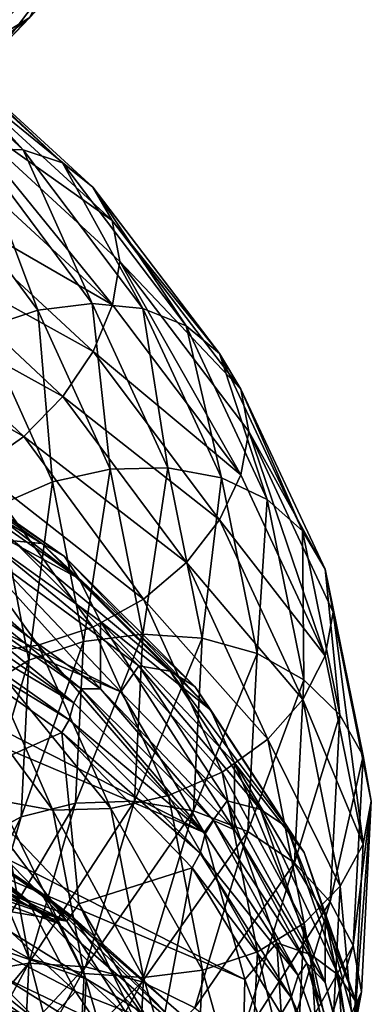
# Model space of a CAD drawing. Header units: metres. Extents: x -109 to 109, y -917 to 389.
# Tile 277 of 656: x 14.74 to 18.97, y -808.72 to -796.87. Entities that reach past the tile are written whole.
import ezdxf

# ---------------------------------------------------------------- set-up
doc = ezdxf.new("R2010")
doc.units = ezdxf.units.M
doc.layers.add('solid_24503124_XXX_01_SW0001', color=7, linetype='CONTINUOUS')
doc.layers.add('solid_24503124_XXX_01_SW0001_01', color=7, linetype='CONTINUOUS')

msp = doc.modelspace()

# ---------------------------------------------------------------- linework, layer by layer
at = {"layer": 'solid_24503124_XXX_01_SW0001'}
for points in [[(17.452667, -808.420959, -363.315247), (-4.293556, -799.205078, -350.630737), (-1.28186, -798.918335, -350.236023)], [(16.964056, -806.650757, -360.878845), (17.452667, -808.420959, -363.315247), (-1.28186, -798.918335, -350.236023)], [(17.410814, -810.21405, -365.783295), (-7.17475, -799.794922, -351.442596), (-4.293556, -799.205078, -350.630737)], [(17.452667, -808.420959, -363.315247), (17.410814, -810.21405, -365.783295), (-4.293556, -799.205078, -350.630737)], [(16.839771, -811.975647, -368.207947), (-9.837861, -800.669922, -352.646942), (-7.17475, -799.794922, -351.442596)], [(17.410814, -810.21405, -365.783295), (16.839771, -811.975647, -368.207947), (-7.17475, -799.794922, -351.442596)]]:
    msp.add_3dface(points, dxfattribs=at)
at = {"layer": 'solid_24503124_XXX_01_SW0001_01'}
for points in [[(16.202915, -795.396423, -13.718507), (14.519753, -797.201233, -11.633691), (15.701844, -795.642639, -14.138364)], [(14.865516, -796.839905, -11.146561), (14.519753, -797.201233, -11.633691), (16.202915, -795.396423, -13.718507)], [(15.112337, -795.724548, -14.522717), (13.542465, -797.449097, -12.602328), (14.476538, -795.646667, -14.84896)], [(14.070733, -797.411743, -12.130075), (13.542465, -797.449097, -12.602328), (15.112337, -795.724548, -14.522717)], [(15.701844, -795.642639, -14.138364), (14.070733, -797.411743, -12.130075), (15.112337, -795.724548, -14.522717)], [(14.519753, -797.201233, -11.633691), (14.070733, -797.411743, -12.130075), (15.701844, -795.642639, -14.138364)], [(12.880507, -796.849792, -8.199982), (12.944529, -797.490479, -8.449785), (15.162371, -795.794983, -10.339449)], [(15.162371, -795.794983, -10.339449), (12.881818, -798.053223, -8.829916), (15.087383, -796.35791, -10.703288)], [(15.162371, -795.794983, -10.339449), (12.944529, -797.490479, -8.449785), (12.881818, -798.053223, -8.829916)], [(15.087383, -796.35791, -10.703288), (12.881818, -798.053223, -8.829916), (14.865516, -796.839905, -11.146561)], [(12.896237, -796.683105, -37.800011), (14.785, -798.430847, -36.032505), (13.308771, -796.798035, -38.322514)], [(14.22907, -798.424927, -35.604778), (14.785, -798.430847, -36.032505), (12.896237, -796.683105, -37.800011)], [(13.308771, -796.798035, -38.322514), (15.257953, -798.589355, -36.492104), (13.626823, -797.054199, -38.830086)], [(14.785, -798.430847, -36.032505), (15.257953, -798.589355, -36.492104), (13.308771, -796.798035, -38.322514)], [(14.865516, -796.839905, -11.146561), (12.692385, -798.523499, -9.309813), (14.519753, -797.201233, -11.633691)], [(12.881818, -798.053223, -8.829916), (12.692385, -798.523499, -9.309813), (14.865516, -796.839905, -11.146561)], [(13.626823, -797.054199, -38.830086), (15.622586, -798.881226, -36.953228), (13.831471, -797.428589, -39.288521)], [(15.257953, -798.589355, -36.492104), (15.622586, -798.881226, -36.953228), (13.626823, -797.054199, -38.830086)], [(13.831471, -797.428589, -39.288521), (15.857206, -799.281189, -37.384327), (13.913616, -797.905884, -39.655712)], [(15.622586, -798.881226, -36.953228), (15.857206, -799.281189, -37.384327), (13.831471, -797.428589, -39.288521)], [(13.913616, -797.905884, -39.655712), (15.858821, -800.297974, -38.031242), (13.832879, -798.433105, -39.923855)], [(13.913616, -797.905884, -39.655712), (15.949455, -799.774231, -37.742901), (15.858821, -800.297974, -38.031242)], [(15.857206, -799.281189, -37.384327), (15.949455, -799.774231, -37.742901), (13.913616, -797.905884, -39.655712)], [(13.832879, -798.433105, -39.923855), (15.858821, -800.297974, -38.031242), (13.62946, -799.007935, -40.065594)], [(13.629968, -798.56427, -35.234127), (14.958667, -800.36377, -33.407269), (14.22907, -798.424927, -35.604778)], [(14.22907, -798.424927, -35.604778), (15.616172, -800.282288, -33.684719), (14.785, -798.430847, -36.032505)], [(14.958667, -800.36377, -33.407269), (15.616172, -800.282288, -33.684719), (14.22907, -798.424927, -35.604778)], [(14.785, -798.430847, -36.032505), (16.226295, -800.343628, -34.027599), (15.257953, -798.589355, -36.492104)], [(15.616172, -800.282288, -33.684719), (16.226295, -800.343628, -34.027599), (14.785, -798.430847, -36.032505)], [(14.301401, -800.578064, -33.21257), (14.958667, -800.36377, -33.407269), (13.629968, -798.56427, -35.234127)], [(15.257953, -798.589355, -36.492104), (16.745354, -800.551392, -34.416992), (15.622586, -798.881226, -36.953228)], [(16.226295, -800.343628, -34.027599), (16.745354, -800.551392, -34.416992), (15.257953, -798.589355, -36.492104)], [(16.964056, -806.650757, -360.878845), (-1.28186, -798.918335, -350.236023), (1.768792, -798.943359, -350.270508)], [(15.959832, -804.957397, -358.548096), (16.964056, -806.650757, -360.878845), (1.768792, -798.943359, -350.270508)], [(15.959832, -804.957397, -358.548096), (1.768792, -798.943359, -350.270508), (4.765766, -799.27948, -350.733093)], [(15.622586, -798.881226, -36.953228), (17.145533, -800.883728, -34.826237), (15.857206, -799.281189, -37.384327)], [(16.745354, -800.551392, -34.416992), (17.145533, -800.883728, -34.826237), (15.622586, -798.881226, -36.953228)], [(13.62946, -799.007935, -40.065594), (15.625609, -800.858215, -38.211006), (13.312448, -799.576599, -40.079578)], [(15.858821, -800.297974, -38.031242), (15.625609, -800.858215, -38.211006), (13.62946, -799.007935, -40.065594)], [(14.470469, -803.392212, -356.393829), (15.959832, -804.957397, -358.548096), (4.765766, -799.27948, -350.733093)], [(15.857206, -799.281189, -37.384327), (17.403025, -801.312744, -35.226753), (15.949455, -799.774231, -37.742901)], [(17.145533, -800.883728, -34.826237), (17.403025, -801.312744, -35.226753), (15.857206, -799.281189, -37.384327)], [(13.312448, -799.576599, -40.079578), (15.262167, -801.400024, -38.280254), (12.900764, -800.098389, -39.959743)], [(15.625609, -800.858215, -38.211006), (15.262167, -801.400024, -38.280254), (13.312448, -799.576599, -40.079578)], [(15.949455, -799.774231, -37.742901), (17.404797, -802.343384, -35.886368), (15.858821, -800.297974, -38.031242)], [(15.949455, -799.774231, -37.742901), (17.501379, -801.822632, -35.576637), (17.404797, -802.343384, -35.886368)], [(17.403025, -801.312744, -35.226753), (17.501379, -801.822632, -35.576637), (15.949455, -799.774231, -37.742901)], [(12.900764, -800.098389, -39.959743), (14.790189, -801.884155, -38.229496), (12.41642, -800.535522, -39.705299)], [(15.262167, -801.400024, -38.280254), (14.790189, -801.884155, -38.229496), (12.900764, -800.098389, -39.959743)], [(14.301401, -800.578064, -33.21257), (15.135789, -802.430237, -31.33293), (14.958667, -800.36377, -33.407269)], [(14.958667, -800.36377, -33.407269), (15.831403, -802.277283, -31.426117), (15.616172, -800.282288, -33.684719)], [(15.135789, -802.430237, -31.33293), (15.831403, -802.277283, -31.426117), (14.958667, -800.36377, -33.407269)], [(15.616172, -800.282288, -33.684719), (16.527267, -802.258789, -31.603561), (16.226295, -800.343628, -34.027599)], [(15.831403, -802.277283, -31.426117), (16.527267, -802.258789, -31.603561), (15.616172, -800.282288, -33.684719)], [(15.858821, -800.297974, -38.031242), (17.404797, -802.343384, -35.886368), (15.625609, -800.858215, -38.211006)], [(16.226295, -800.343628, -34.027599), (17.172989, -802.380432, -31.855392), (16.745354, -800.551392, -34.416992)], [(16.527267, -802.258789, -31.603561), (17.172989, -802.380432, -31.855392), (16.226295, -800.343628, -34.027599)], [(14.790189, -801.884155, -38.229496), (14.234909, -802.274902, -38.054157), (12.41642, -800.535522, -39.705299)], [(14.490824, -802.711609, -31.334194), (15.135789, -802.430237, -31.33293), (14.301401, -800.578064, -33.21257)], [(16.745354, -800.551392, -34.416992), (17.72233, -802.641846, -32.169434), (17.145533, -800.883728, -34.826237)], [(17.172989, -802.380432, -31.855392), (17.72233, -802.641846, -32.169434), (16.745354, -800.551392, -34.416992)], [(4.987236, -807.032349, -361.404053), (-9.837861, -800.669922, -352.646942), (16.839771, -811.975647, -368.207947)], [(15.625609, -800.858215, -38.211006), (17.148851, -802.887146, -36.108421), (15.262167, -801.400024, -38.280254)], [(17.404797, -802.343384, -35.886368), (17.148851, -802.887146, -36.108421), (15.625609, -800.858215, -38.211006)], [(17.145533, -800.883728, -34.826237), (18.145857, -803.018188, -32.522987), (17.403025, -801.312744, -35.226753)], [(17.72233, -802.641846, -32.169434), (18.145857, -803.018188, -32.522987), (17.145533, -800.883728, -34.826237)], [(17.403025, -801.312744, -35.226753), (18.418371, -803.47876, -32.890652), (17.501379, -801.822632, -35.576637)], [(18.145857, -803.018188, -32.522987), (18.418371, -803.47876, -32.890652), (17.403025, -801.312744, -35.226753)], [(15.262167, -801.400024, -38.280254), (16.749979, -803.398621, -36.239189), (14.790189, -801.884155, -38.229496)], [(17.148851, -802.887146, -36.108421), (16.749979, -803.398621, -36.239189), (15.262167, -801.400024, -38.280254)], [(12.760774, -801.80481, -354.084076), (13.058088, -801.80426, -353.720367), (15.009483, -803.171326, -355.601929)], [(14.667738, -803.140747, -355.922791), (12.760774, -801.80481, -354.084076), (15.009483, -803.171326, -355.601929)], [(15.009483, -803.171326, -355.601929), (13.058088, -801.80426, -353.720367), (15.280587, -803.327515, -355.251495)], [(13.058088, -801.80426, -353.720367), (13.293945, -801.935791, -353.335968), (15.280587, -803.327515, -355.251495)], [(14.790189, -801.884155, -38.229496), (16.231991, -803.840149, -36.265366), (14.234909, -802.274902, -38.054157)], [(16.749979, -803.398621, -36.239189), (16.231991, -803.840149, -36.265366), (14.790189, -801.884155, -38.229496)], [(17.501379, -801.822632, -35.576637), (18.420246, -804.524292, -33.563805), (17.404797, -802.343384, -35.886368)], [(17.501379, -801.822632, -35.576637), (18.516642, -803.998718, -33.240143), (18.420246, -804.524292, -33.563805)], [(18.418371, -803.47876, -32.890652), (18.516642, -803.998718, -33.240143), (17.501379, -801.822632, -35.576637)], [(15.280587, -803.327515, -355.251495), (13.293945, -801.935791, -353.335968), (15.45446, -803.593994, -354.905945)], [(13.293945, -801.935791, -353.335968), (13.445213, -802.186462, -352.968567), (15.45446, -803.593994, -354.905945)], [(15.308328, -807.718628, -356.417572), (4.409929, -802.37561, -349.063568), (1.474782, -802.070862, -348.644073)], [(15.308328, -807.718628, -356.417572), (1.474782, -802.070862, -348.644073), (8.491021, -805.075073, -352.779053)], [(13.619326, -802.603394, -352.756134), (15.45446, -803.593994, -354.905945), (13.445213, -802.186462, -352.968567)], [(15.831403, -802.277283, -31.426117), (16.224146, -804.262451, -29.361027), (16.527267, -802.258789, -31.603561)], [(16.224146, -804.262451, -29.361027), (16.937275, -804.31012, -29.434742), (16.527267, -802.258789, -31.603561)], [(16.527267, -802.258789, -31.603561), (16.937275, -804.31012, -29.434742), (17.172989, -802.380432, -31.855392)], [(15.308328, -807.718628, -356.417572), (13.908755, -806.299377, -354.464142), (4.409929, -802.37561, -349.063568)], [(14.234909, -802.274902, -38.054157), (15.622581, -804.178223, -36.178169), (13.636024, -802.552307, -37.771412)], [(16.231991, -803.840149, -36.265366), (15.622581, -804.178223, -36.178169), (14.234909, -802.274902, -38.054157)], [(15.135789, -802.430237, -31.33293), (15.511276, -804.350891, -29.373133), (15.831403, -802.277283, -31.426117)], [(15.511276, -804.350891, -29.373133), (16.224146, -804.262451, -29.361027), (15.831403, -802.277283, -31.426117)], [(16.937275, -804.31012, -29.434742), (17.599014, -804.495178, -29.592136), (17.172989, -802.380432, -31.855392)], [(17.404797, -802.343384, -35.886368), (18.420246, -804.524292, -33.563805), (17.148851, -802.887146, -36.108421)], [(17.172989, -802.380432, -31.855392), (17.599014, -804.495178, -29.592136), (17.72233, -802.641846, -32.169434)], [(14.490824, -802.711609, -31.334194), (14.85031, -804.573975, -29.473536), (15.135789, -802.430237, -31.33293)], [(14.85031, -804.573975, -29.473536), (15.511276, -804.350891, -29.373133), (15.135789, -802.430237, -31.33293)], [(13.636024, -802.552307, -37.771412), (14.965314, -804.397034, -35.988674), (13.036922, -802.7005, -37.404175)], [(13.619326, -803.412415, -352.168335), (15.712937, -804.920776, -354.244476), (13.619326, -802.603394, -352.756134)], [(15.712937, -804.920776, -354.244476), (15.712937, -804.111755, -354.832245), (13.619326, -802.603394, -352.756134)], [(13.619326, -802.603394, -352.756134), (15.712937, -804.111755, -354.832245), (15.45446, -803.593994, -354.905945)], [(15.622581, -804.178223, -36.178169), (14.965314, -804.397034, -35.988674), (13.636024, -802.552307, -37.771412)], [(14.965314, -804.397034, -35.988674), (14.30781, -804.485168, -35.71323), (13.036922, -802.7005, -37.404175)], [(14.288501, -804.924377, -29.661161), (14.85031, -804.573975, -29.473536), (14.490824, -802.711609, -31.334194)], [(17.599014, -804.495178, -29.592136), (18.161983, -804.812927, -29.828024), (17.72233, -802.641846, -32.169434)], [(17.72233, -802.641846, -32.169434), (18.161983, -804.812927, -29.828024), (18.145857, -803.018188, -32.522987)], [(17.148851, -802.887146, -36.108421), (18.149368, -805.05011, -33.831188), (16.749979, -803.398621, -36.239189)], [(18.420246, -804.524292, -33.563805), (18.149368, -805.05011, -33.831188), (17.148851, -802.887146, -36.108421)], [(18.145857, -803.018188, -32.522987), (18.596018, -805.235474, -30.123821), (18.418371, -803.47876, -32.890652)], [(18.161983, -804.812927, -29.828024), (18.596018, -805.235474, -30.123821), (18.145857, -803.018188, -32.522987)], [(16.174604, -804.642944, -357.990387), (14.470469, -803.392212, -356.393829), (14.667738, -803.140747, -355.922791)], [(16.174604, -804.642944, -357.990387), (14.667738, -803.140747, -355.922791), (16.551458, -804.708496, -357.717682)], [(14.667738, -803.140747, -355.922791), (15.009483, -803.171326, -355.601929), (16.551458, -804.708496, -357.717682)], [(16.551458, -804.708496, -357.717682), (15.009483, -803.171326, -355.601929), (16.850414, -804.892456, -357.405487)], [(15.009483, -803.171326, -355.601929), (15.280587, -803.327515, -355.251495), (16.850414, -804.892456, -357.405487)], [(16.850414, -804.892456, -357.405487), (15.280587, -803.327515, -355.251495), (17.04215, -805.176758, -357.084412)], [(15.280587, -803.327515, -355.251495), (15.45446, -803.593994, -354.905945), (17.04215, -805.176758, -357.084412)], [(15.482972, -804.919922, -353.917694), (13.619326, -803.412415, -352.168335), (13.470018, -803.509705, -351.976776)], [(15.482972, -804.919922, -353.917694), (15.712937, -804.920776, -354.244476), (13.619326, -803.412415, -352.168335)], [(16.174604, -804.642944, -357.990387), (15.959832, -804.957397, -358.548096), (14.470469, -803.392212, -356.393829)], [(16.749979, -803.398621, -36.239189), (17.727224, -805.528564, -34.027908), (16.231991, -803.840149, -36.265366)], [(18.149368, -805.05011, -33.831188), (17.727224, -805.528564, -34.027908), (16.749979, -803.398621, -36.239189)], [(13.470018, -803.509705, -351.976776), (13.392925, -803.685974, -351.943146), (15.394359, -805.088074, -353.872955)], [(15.482972, -804.919922, -353.917694), (13.470018, -803.509705, -351.976776), (15.394359, -805.088074, -353.872955)], [(18.418371, -803.47876, -32.890652), (18.875292, -805.729187, -30.457428), (18.516642, -803.998718, -33.240143)], [(18.596018, -805.235474, -30.123821), (18.875292, -805.729187, -30.457428), (18.418371, -803.47876, -32.890652)], [(15.394359, -805.088074, -353.872955), (13.392925, -803.685974, -351.943146), (13.323682, -803.868347, -352.009735)], [(15.712937, -804.111755, -354.832245), (17.04215, -805.176758, -357.084412), (15.45446, -803.593994, -354.905945)], [(13.323682, -803.868347, -352.009735), (13.22808, -804.002014, -352.129242), (15.337184, -805.294067, -353.972107)], [(15.394359, -805.088074, -353.872955), (13.323682, -803.868347, -352.009735), (15.337184, -805.294067, -353.972107)], [(16.231991, -803.840149, -36.265366), (17.179016, -805.923706, -34.136578), (15.622581, -804.178223, -36.178169)], [(17.727224, -805.528564, -34.027908), (17.179016, -805.923706, -34.136578), (16.231991, -803.840149, -36.265366)], [(14.01152, -805.996826, -354.874878), (15.248976, -805.447144, -354.118256), (13.22808, -804.002014, -352.129242)], [(15.337184, -805.294067, -353.972107), (13.22808, -804.002014, -352.129242), (15.248976, -805.447144, -354.118256)], [(18.516642, -803.998718, -33.240143), (18.877214, -806.790344, -31.144646), (18.420246, -804.524292, -33.563805)], [(18.516642, -803.998718, -33.240143), (18.974831, -806.271423, -30.794033), (18.877214, -806.790344, -31.144646)], [(18.875292, -805.729187, -30.457428), (18.974831, -806.271423, -30.794033), (18.516642, -803.998718, -33.240143)], [(15.712937, -804.920776, -354.244476), (17.329121, -806.619995, -356.583191), (15.712937, -804.111755, -354.832245)], [(17.329121, -806.619995, -356.583191), (17.329121, -805.810974, -357.170959), (15.712937, -804.111755, -354.832245)], [(15.712937, -804.111755, -354.832245), (17.329121, -805.810974, -357.170959), (17.04215, -805.176758, -357.084412)], [(15.622581, -804.178223, -36.178169), (16.53405, -806.204529, -34.143913), (14.965314, -804.397034, -35.988674)], [(15.415165, -806.296875, -27.402946), (16.123617, -806.274109, -27.28499), (16.224146, -804.262451, -29.361027)], [(15.511276, -804.350891, -29.373133), (15.415165, -806.296875, -27.402946), (16.224146, -804.262451, -29.361027)], [(17.179016, -805.923706, -34.136578), (16.53405, -806.204529, -34.143913), (15.622581, -804.178223, -36.178169)], [(16.224146, -804.262451, -29.361027), (16.123617, -806.274109, -27.28499), (16.937275, -804.31012, -29.434742)], [(14.965314, -804.397034, -35.988674), (15.838437, -806.359619, -34.054436), (14.30781, -804.485168, -35.71323)], [(14.758295, -806.46051, -27.603024), (15.415165, -806.296875, -27.402946), (15.511276, -804.350891, -29.373133)], [(14.85031, -804.573975, -29.473536), (14.758295, -806.46051, -27.603024), (15.511276, -804.350891, -29.373133)], [(16.53405, -806.204529, -34.143913), (15.838437, -806.359619, -34.054436), (14.965314, -804.397034, -35.988674)], [(16.123617, -806.274109, -27.28499), (16.832327, -806.389221, -27.254444), (16.937275, -804.31012, -29.434742)], [(16.937275, -804.31012, -29.434742), (16.832327, -806.389221, -27.254444), (17.599014, -804.495178, -29.592136)], [(15.142571, -806.382385, -33.87746), (14.496851, -806.265991, -33.62262), (13.697685, -804.430786, -35.368507)], [(14.30781, -804.485168, -35.71323), (15.142571, -806.382385, -33.87746), (13.697685, -804.430786, -35.368507)], [(15.838437, -806.359619, -34.054436), (15.142571, -806.382385, -33.87746), (14.30781, -804.485168, -35.71323)], [(16.832327, -806.389221, -27.254444), (17.489967, -806.638794, -27.316929), (17.599014, -804.495178, -29.592136)], [(17.599014, -804.495178, -29.592136), (17.489967, -806.638794, -27.316929), (18.161983, -804.812927, -29.828024)], [(18.420246, -804.524292, -33.563805), (18.877214, -806.790344, -31.144646), (18.149368, -805.05011, -33.831188)], [(14.199966, -806.761963, -27.877012), (14.758295, -806.46051, -27.603024), (14.85031, -804.573975, -29.473536)], [(14.288501, -804.924377, -29.661161), (14.199966, -806.761963, -27.877012), (14.85031, -804.573975, -29.473536)], [(17.240271, -806.270386, -360.230408), (15.959832, -804.957397, -358.548096), (16.174604, -804.642944, -357.990387)], [(17.240271, -806.270386, -360.230408), (16.174604, -804.642944, -357.990387), (17.641954, -806.373901, -360.009888)], [(16.174604, -804.642944, -357.990387), (16.551458, -804.708496, -357.717682), (17.641954, -806.373901, -360.009888)], [(17.641954, -806.373901, -360.009888), (16.551458, -804.708496, -357.717682), (17.960606, -806.587952, -359.739105)], [(16.551458, -804.708496, -357.717682), (16.850414, -804.892456, -357.405487), (17.960606, -806.587952, -359.739105)], [(17.489967, -806.638794, -27.316929), (18.049448, -807.013855, -27.474295), (18.161983, -804.812927, -29.828024)], [(18.161983, -804.812927, -29.828024), (18.049448, -807.013855, -27.474295), (18.596018, -805.235474, -30.123821)], [(15.482972, -804.919922, -353.917694), (15.394359, -805.088074, -353.872955), (16.975874, -806.664673, -356.042969)], [(17.073591, -806.505554, -356.100189), (15.482972, -804.919922, -353.917694), (16.975874, -806.664673, -356.042969)], [(17.073591, -806.505554, -356.100189), (15.712937, -804.920776, -354.244476), (15.482972, -804.919922, -353.917694)], [(17.073591, -806.505554, -356.100189), (17.329121, -806.619995, -356.583191), (15.712937, -804.920776, -354.244476)], [(17.240271, -806.270386, -360.230408), (16.964056, -806.650757, -360.878845), (15.959832, -804.957397, -358.548096)], [(17.960606, -806.587952, -359.739105), (16.850414, -804.892456, -357.405487), (18.164974, -806.891541, -359.44458)], [(16.850414, -804.892456, -357.405487), (17.04215, -805.176758, -357.084412), (18.164974, -806.891541, -359.44458)], [(15.308328, -807.718628, -356.417572), (8.491021, -805.075073, -352.779053), (10.37988, -806.030945, -354.094727)], [(16.975874, -806.664673, -356.042969), (15.394359, -805.088074, -353.872955), (15.337184, -805.294067, -353.972107)], [(18.149368, -805.05011, -33.831188), (18.599615, -807.29718, -31.459045), (17.727224, -805.528564, -34.027908)], [(18.877214, -806.790344, -31.144646), (18.599615, -807.29718, -31.459045), (18.149368, -805.05011, -33.831188)], [(17.329121, -805.810974, -357.170959), (18.164974, -806.891541, -359.44458), (17.04215, -805.176758, -357.084412)], [(18.049448, -807.013855, -27.474295), (18.480793, -807.483337, -27.712086), (18.596018, -805.235474, -30.123821)], [(18.596018, -805.235474, -30.123821), (18.480793, -807.483337, -27.712086), (18.875292, -805.729187, -30.457428)], [(15.337184, -805.294067, -353.972107), (15.248976, -805.447144, -354.118256), (16.914398, -806.898438, -356.180328)], [(16.975874, -806.664673, -356.042969), (15.337184, -805.294067, -353.972107), (16.914398, -806.898438, -356.180328)], [(14.01152, -805.996826, -354.874878), (15.452424, -807.508484, -356.955475), (15.248976, -805.447144, -354.118256)], [(15.452424, -807.508484, -356.955475), (16.818665, -807.074524, -356.358154), (15.248976, -805.447144, -354.118256)], [(16.914398, -806.898438, -356.180328), (15.248976, -805.447144, -354.118256), (16.818665, -807.074524, -356.358154)], [(17.727224, -805.528564, -34.027908), (18.167, -807.740784, -31.724178), (17.179016, -805.923706, -34.136578)], [(18.599615, -807.29718, -31.459045), (18.167, -807.740784, -31.724178), (17.727224, -805.528564, -34.027908)], [(17.329121, -806.619995, -356.583191), (18.418766, -808.458313, -359.113403), (17.329121, -805.810974, -357.170959)], [(18.418766, -808.458313, -359.113403), (18.418766, -807.649292, -359.701202), (17.329121, -805.810974, -357.170959)], [(17.329121, -805.810974, -357.170959), (18.418766, -807.649292, -359.701202), (18.164974, -806.891541, -359.44458)], [(18.480793, -807.483337, -27.712086), (18.758337, -808.010742, -28.011515), (18.875292, -805.729187, -30.457428)], [(18.875292, -805.729187, -30.457428), (18.758337, -808.010742, -28.011515), (18.974831, -806.271423, -30.794033)], [(17.179016, -805.923706, -34.136578), (17.60519, -808.087158, -31.918407), (16.53405, -806.204529, -34.143913)], [(18.167, -807.740784, -31.724178), (17.60519, -808.087158, -31.918407), (17.179016, -805.923706, -34.136578)], [(15.308328, -807.718628, -356.417572), (10.37988, -806.030945, -354.094727), (11.950741, -807.152527, -355.638397)], [(15.308328, -807.718628, -356.417572), (14.01152, -805.996826, -354.874878), (13.908755, -806.299377, -354.464142)], [(14.856487, -808.168518, -31.801529), (14.293518, -807.855164, -31.559294), (13.947509, -806.009583, -33.302727)], [(14.496851, -806.265991, -33.62262), (14.856487, -808.168518, -31.801529), (13.947509, -806.009583, -33.302727)], [(15.308328, -807.718628, -356.417572), (15.452424, -807.508484, -356.955475), (14.01152, -805.996826, -354.874878)], [(12.853903, -806.101746, -349.929993), (14.997994, -807.371704, -352.019135), (13.462369, -806.34668, -351.289612)], [(15.203382, -807.746399, -351.511902), (14.997994, -807.371704, -352.019135), (12.853903, -806.101746, -349.929993)], [(13.014104, -806.452759, -349.388824), (15.203382, -807.746399, -351.511902), (12.853903, -806.101746, -349.929993)], [(12.965645, -806.202087, -351.754242), (14.837755, -807.465942, -353.834167), (13.954561, -807.224365, -353.847412)], [(13.462369, -806.34668, -351.289612), (14.837755, -807.465942, -353.834167), (12.965645, -806.202087, -351.754242)], [(14.217531, -808.329346, -25.788486), (14.850333, -808.224426, -25.491182), (15.415165, -806.296875, -27.402946)], [(14.758295, -806.46051, -27.603024), (14.217531, -808.329346, -25.788486), (15.415165, -806.296875, -27.402946)], [(15.518227, -808.350037, -31.963158), (14.856487, -808.168518, -31.801529), (14.496851, -806.265991, -33.62262)], [(15.142571, -806.382385, -33.87746), (15.518227, -808.350037, -31.963158), (14.496851, -806.265991, -33.62262)], [(14.850333, -808.224426, -25.491182), (15.532827, -808.266663, -25.270002), (16.123617, -806.274109, -27.28499)], [(15.415165, -806.296875, -27.402946), (14.850333, -808.224426, -25.491182), (16.123617, -806.274109, -27.28499)], [(16.123617, -806.274109, -27.28499), (15.532827, -808.266663, -25.270002), (16.832327, -806.389221, -27.254444)], [(16.53405, -806.204529, -34.143913), (16.944225, -808.3078, -32.023777), (15.838437, -806.359619, -34.054436)], [(17.60519, -808.087158, -31.918407), (16.944225, -808.3078, -32.023777), (16.53405, -806.204529, -34.143913)], [(17.835667, -807.97876, -362.581787), (16.964056, -806.650757, -360.878845), (17.240271, -806.270386, -360.230408)], [(17.835667, -807.97876, -362.581787), (17.240271, -806.270386, -360.230408), (18.251223, -808.12207, -362.416077)], [(17.240271, -806.270386, -360.230408), (17.641954, -806.373901, -360.009888), (18.251223, -808.12207, -362.416077)], [(18.758337, -808.010742, -28.011515), (18.854973, -808.567017, -28.344482), (18.974831, -806.271423, -30.794033)], [(18.974831, -806.271423, -30.794033), (18.760248, -809.087524, -28.712994), (18.877214, -806.790344, -31.144646)], [(18.974831, -806.271423, -30.794033), (18.854973, -808.567017, -28.344482), (18.760248, -809.087524, -28.712994)], [(13.462369, -806.34668, -351.289612), (15.370909, -807.658264, -353.433868), (14.837755, -807.465942, -353.834167)], [(14.997994, -807.371704, -352.019135), (15.370909, -807.658264, -353.433868), (13.462369, -806.34668, -351.289612)], [(15.838437, -806.359619, -34.054436), (16.231356, -808.395935, -32.038021), (15.142571, -806.382385, -33.87746)], [(16.231356, -808.395935, -32.038021), (15.518227, -808.350037, -31.963158), (15.142571, -806.382385, -33.87746)], [(15.532827, -808.266663, -25.270002), (16.215569, -808.448303, -25.137804), (16.832327, -806.389221, -27.254444)], [(16.944225, -808.3078, -32.023777), (16.231356, -808.395935, -32.038021), (15.838437, -806.359619, -34.054436)], [(16.832327, -806.389221, -27.254444), (16.215569, -808.448303, -25.137804), (17.489967, -806.638794, -27.316929)], [(18.251223, -808.12207, -362.416077), (17.641954, -806.373901, -360.009888), (18.580879, -808.367676, -362.188751)], [(17.641954, -806.373901, -360.009888), (17.960606, -806.587952, -359.739105), (18.580879, -808.367676, -362.188751)], [(13.423084, -807.096741, -349.24881), (15.203382, -807.746399, -351.511902), (13.014104, -806.452759, -349.388824)], [(13.679661, -808.582336, -26.14674), (14.217531, -808.329346, -25.788486), (14.758295, -806.46051, -27.603024)], [(14.199966, -806.761963, -27.877012), (13.679661, -808.582336, -26.14674), (14.758295, -806.46051, -27.603024)], [(17.073591, -806.505554, -356.100189), (16.975874, -806.664673, -356.042969), (18.094332, -808.372742, -358.393982)], [(18.198486, -808.223511, -358.464752), (17.073591, -806.505554, -356.100189), (18.094332, -808.372742, -358.393982)], [(18.198486, -808.223511, -358.464752), (17.329121, -806.619995, -356.583191), (17.073591, -806.505554, -356.100189)], [(16.215569, -808.448303, -25.137804), (16.849112, -808.761536, -25.107784), (17.489967, -806.638794, -27.316929)], [(17.489967, -806.638794, -27.316929), (16.849112, -808.761536, -25.107784), (18.049448, -807.013855, -27.474295)], [(17.835667, -807.97876, -362.581787), (17.452667, -808.420959, -363.315247), (16.964056, -806.650757, -360.878845)], [(18.198486, -808.223511, -358.464752), (18.418766, -808.458313, -359.113403), (17.329121, -806.619995, -356.583191)], [(18.580879, -808.367676, -362.188751), (17.960606, -806.587952, -359.739105), (18.792305, -808.691589, -361.922089)], [(17.960606, -806.587952, -359.739105), (18.164974, -806.891541, -359.44458), (18.792305, -808.691589, -361.922089)], [(18.094332, -808.372742, -358.393982), (16.975874, -806.664673, -356.042969), (16.914398, -806.898438, -356.180328)], [(18.418766, -807.649292, -359.701202), (18.792305, -808.691589, -361.922089), (18.164974, -806.891541, -359.44458)], [(18.877214, -806.790344, -31.144646), (18.760248, -809.087524, -28.712994), (18.599615, -807.29718, -31.459045)], [(16.914398, -806.898438, -356.180328), (16.818665, -807.074524, -356.358154), (18.01046, -808.635803, -358.571564)], [(18.094332, -808.372742, -358.393982), (16.914398, -806.898438, -356.180328), (18.01046, -808.635803, -358.571564)], [(6.31084, -807.733093, -362.36853), (4.987236, -807.032349, -361.404053), (16.839771, -811.975647, -368.207947)], [(13.418818, -807.688354, -348.986664), (15.541839, -808.41394, -351.400696), (13.423084, -807.096741, -349.24881)], [(13.423084, -807.096741, -349.24881), (15.541839, -808.41394, -351.400696), (15.203382, -807.746399, -351.511902)], [(15.452424, -807.508484, -356.955475), (16.427364, -809.141357, -359.202881), (16.818665, -807.074524, -356.358154)], [(16.427364, -809.141357, -359.202881), (17.890553, -808.835876, -358.782501), (16.818665, -807.074524, -356.358154)], [(18.01046, -808.635803, -358.571564), (16.818665, -807.074524, -356.358154), (17.890553, -808.835876, -358.782501)], [(16.849112, -808.761536, -25.107784), (17.388092, -809.193176, -25.188654), (18.049448, -807.013855, -27.474295)], [(18.049448, -807.013855, -27.474295), (17.388092, -809.193176, -25.188654), (18.480793, -807.483337, -27.712086)], [(16.281963, -809.223389, -358.488678), (15.308328, -807.718628, -356.417572), (11.950741, -807.152527, -355.638397)], [(16.281963, -809.223389, -358.488678), (11.950741, -807.152527, -355.638397), (13.180943, -808.419617, -357.382385)], [(13.954561, -807.224365, -353.847412), (15.412503, -808.565369, -356.032837), (13.753698, -807.701111, -354.726379)], [(14.837755, -807.465942, -353.834167), (15.412503, -808.565369, -356.032837), (13.954561, -807.224365, -353.847412)], [(18.599615, -807.29718, -31.459045), (18.484369, -809.575012, -29.074711), (18.167, -807.740784, -31.724178)], [(18.760248, -809.087524, -28.712994), (18.484369, -809.575012, -29.074711), (18.599615, -807.29718, -31.459045)], [(14.837755, -807.465942, -353.834167), (16.261751, -808.89856, -356.146362), (15.412503, -808.565369, -356.032837)], [(15.370909, -807.658264, -353.433868), (16.261751, -808.89856, -356.146362), (14.837755, -807.465942, -353.834167)], [(14.997994, -807.371704, -352.019135), (16.687777, -808.838135, -354.378784), (15.370909, -807.658264, -353.433868)], [(16.928638, -809.241455, -353.912262), (16.687777, -808.838135, -354.378784), (14.997994, -807.371704, -352.019135)], [(15.203382, -807.746399, -351.511902), (16.928638, -809.241455, -353.912262), (14.997994, -807.371704, -352.019135)], [(17.388092, -809.193176, -25.188654), (17.803633, -809.708984, -25.36997), (18.480793, -807.483337, -27.712086)], [(18.480793, -807.483337, -27.712086), (17.803633, -809.708984, -25.36997), (18.758337, -808.010742, -28.011515)], [(16.281963, -809.223389, -358.488678), (15.452424, -807.508484, -356.955475), (15.308328, -807.718628, -356.417572)], [(16.281963, -809.223389, -358.488678), (16.427364, -809.141357, -359.202881), (15.452424, -807.508484, -356.955475)], [(13.418818, -807.688354, -348.986664), (14.070305, -808.354248, -349.547974), (15.357114, -809.249512, -350.938507)], [(15.513652, -809.003479, -351.135651), (13.418818, -807.688354, -348.986664), (15.357114, -809.249512, -350.938507)], [(15.513652, -809.003479, -351.135651), (15.541839, -808.41394, -351.400696), (13.418818, -807.688354, -348.986664)], [(13.753698, -807.701111, -354.726379), (15.023304, -808.987915, -356.830963), (13.69084, -808.471802, -355.785919)], [(15.412503, -808.565369, -356.032837), (15.023304, -808.987915, -356.830963), (13.753698, -807.701111, -354.726379)], [(15.370909, -807.658264, -353.433868), (16.818657, -809.141052, -355.813812), (16.261751, -808.89856, -356.146362)], [(16.687777, -808.838135, -354.378784), (16.818657, -809.141052, -355.813812), (15.370909, -807.658264, -353.433868)], [(18.418766, -808.458313, -359.113403), (18.948767, -810.379883, -361.75827), (18.418766, -807.649292, -359.701202)], [(18.948767, -810.379883, -361.75827), (18.948767, -809.570862, -362.346069), (18.418766, -807.649292, -359.701202)], [(18.418766, -807.649292, -359.701202), (18.948767, -809.570862, -362.346069), (18.792305, -808.691589, -361.922089)], [(7.353855, -808.576294, -363.529114), (6.31084, -807.733093, -362.36853), (15.756907, -813.652222, -370.515472)], [(6.31084, -807.733093, -362.36853), (16.839771, -811.975647, -368.207947), (15.756907, -813.652222, -370.515472)], [(15.541839, -808.41394, -351.400696), (16.928638, -809.241455, -353.912262), (15.203382, -807.746399, -351.511902)], [(18.167, -807.740784, -31.724178), (18.054434, -809.983093, -29.408648), (17.60519, -808.087158, -31.918407)], [(18.484369, -809.575012, -29.074711), (18.054434, -809.983093, -29.408648), (18.167, -807.740784, -31.724178)], [(14.764434, -810.095459, -29.971104), (14.204952, -809.724182, -29.806889), (14.293518, -807.855164, -31.559294)], [(14.856487, -808.168518, -31.801529), (14.764434, -810.095459, -29.971104), (14.293518, -807.855164, -31.559294)], [(17.944553, -809.721497, -364.980408), (17.452667, -808.420959, -363.315247), (17.835667, -807.97876, -362.581787)], [(17.803633, -809.708984, -25.36997), (18.071007, -810.269409, -25.636179), (18.758337, -808.010742, -28.011515)], [(17.944553, -809.721497, -364.980408), (17.835667, -807.97876, -362.581787), (18.362644, -809.905396, -364.870544)], [(17.835667, -807.97876, -362.581787), (18.251223, -808.12207, -362.416077), (18.362644, -809.905396, -364.870544)], [(18.758337, -808.010742, -28.011515), (18.071007, -810.269409, -25.636179), (18.854973, -808.567017, -28.344482)], [(15.422072, -810.343262, -30.039072), (14.764434, -810.095459, -29.971104), (14.856487, -808.168518, -31.801529)], [(15.518227, -808.350037, -31.963158), (15.422072, -810.343262, -30.039072), (14.856487, -808.168518, -31.801529)], [(17.60519, -808.087158, -31.918407), (17.496105, -810.279785, -29.688906), (16.944225, -808.3078, -32.023777)], [(18.054434, -809.983093, -29.408648), (17.496105, -810.279785, -29.688906), (17.60519, -808.087158, -31.918407)], [(18.362644, -809.905396, -364.870544), (18.251223, -808.12207, -362.416077), (18.694313, -810.183228, -364.687561)], [(18.251223, -808.12207, -362.416077), (18.580879, -808.367676, -362.188751), (18.694313, -810.183228, -364.687561)], [(13.245745, -810.138062, -24.09478), (13.835293, -810.089417, -23.705639), (14.850333, -808.224426, -25.491182)], [(14.217531, -808.329346, -25.788486), (13.245745, -810.138062, -24.09478), (14.850333, -808.224426, -25.491182)], [(14.850333, -808.224426, -25.491182), (13.835293, -810.089417, -23.705639), (15.532827, -808.266663, -25.270002)], [(13.835293, -810.089417, -23.705639), (14.471138, -810.193726, -23.386993), (15.532827, -808.266663, -25.270002)], [(15.532827, -808.266663, -25.270002), (14.471138, -810.193726, -23.386993), (16.215569, -808.448303, -25.137804)], [(16.944225, -808.3078, -32.023777), (16.839235, -810.439148, -29.89282), (16.231356, -808.395935, -32.038021)], [(17.496105, -810.279785, -29.688906), (16.839235, -810.439148, -29.89282), (16.944225, -808.3078, -32.023777)], [(18.198486, -808.223511, -358.464752), (18.094332, -808.372742, -358.393982), (18.719223, -810.165771, -360.861847)], [(18.826975, -810.026855, -360.946808), (18.198486, -808.223511, -358.464752), (18.719223, -810.165771, -360.861847)], [(18.826975, -810.026855, -360.946808), (18.418766, -808.458313, -359.113403), (18.198486, -808.223511, -358.464752)], [(16.827444, -810.786377, -360.639984), (16.281963, -809.223389, -358.488678), (13.180943, -808.419617, -357.382385)], [(16.827444, -810.786377, -360.639984), (13.180943, -808.419617, -357.382385), (14.026535, -809.795471, -359.276123)], [(13.823927, -808.615051, -349.356628), (15.785242, -809.995728, -351.574524), (14.070305, -808.354248, -349.547974)], [(15.785242, -809.995728, -351.574524), (15.357114, -809.249512, -350.938507), (14.070305, -808.354248, -349.547974)], [(16.130783, -810.459045, -30.011314), (15.422072, -810.343262, -30.039072), (15.518227, -808.350037, -31.963158)], [(15.513652, -809.003479, -351.135651), (17.187538, -809.919434, -353.810669), (15.541839, -808.41394, -351.400696)], [(16.231356, -808.395935, -32.038021), (16.130783, -810.459045, -30.011314), (15.518227, -808.350037, -31.963158)], [(15.541839, -808.41394, -351.400696), (17.187538, -809.919434, -353.810669), (16.928638, -809.241455, -353.912262)], [(16.839235, -810.439148, -29.89282), (16.130783, -810.459045, -30.011314), (16.231356, -808.395935, -32.038021)], [(17.944553, -809.721497, -364.980408), (17.410814, -810.21405, -365.783295), (17.452667, -808.420959, -363.315247)], [(18.719223, -810.165771, -360.861847), (18.094332, -808.372742, -358.393982), (18.01046, -808.635803, -358.571564)], [(18.694313, -810.183228, -364.687561), (18.580879, -808.367676, -362.188751), (18.90703, -810.52771, -364.449341)], [(18.580879, -808.367676, -362.188751), (18.792305, -808.691589, -361.922089), (18.90703, -810.52771, -364.449341)], [(15.023304, -808.987915, -356.830963), (14.739157, -809.742371, -357.868469), (13.69084, -808.471802, -355.785919)], [(14.471138, -810.193726, -23.386993), (15.107213, -810.439087, -23.158854), (16.215569, -808.448303, -25.137804)], [(16.215569, -808.448303, -25.137804), (15.107213, -810.439087, -23.158854), (16.849112, -808.761536, -25.107784)], [(18.826975, -810.026855, -360.946808), (18.948767, -810.379883, -361.75827), (18.418766, -808.458313, -359.113403)], [(8.082757, -809.534729, -364.848297), (7.353855, -808.576294, -363.529114), (15.756907, -813.652222, -370.515472)], [(14.290076, -809.684753, -350.114319), (15.785242, -809.995728, -351.574524), (13.823927, -808.615051, -349.356628)], [(15.412503, -808.565369, -356.032837), (16.405832, -810.032227, -358.391418), (15.023304, -808.987915, -356.830963)], [(16.261751, -808.89856, -356.146362), (16.405832, -810.032227, -358.391418), (15.412503, -808.565369, -356.032837)], [(18.01046, -808.635803, -358.571564), (17.890553, -808.835876, -358.782501), (18.594189, -810.456726, -361.07785)], [(18.719223, -810.165771, -360.861847), (18.01046, -808.635803, -358.571564), (18.594189, -810.456726, -361.07785)], [(18.071007, -810.269409, -25.636179), (18.160988, -810.844849, -25.960144), (18.854973, -808.567017, -28.344482)], [(18.854973, -808.567017, -28.344482), (18.072847, -811.36145, -26.351782), (18.760248, -809.087524, -28.712994)], [(18.854973, -808.567017, -28.344482), (18.160988, -810.844849, -25.960144), (18.072847, -811.36145, -26.351782)], [(18.948767, -809.570862, -362.346069), (18.90703, -810.52771, -364.449341), (18.792305, -808.691589, -361.922089)]]:
    msp.add_3dface(points, dxfattribs=at)

doc.saveas('drawing.dxf')
